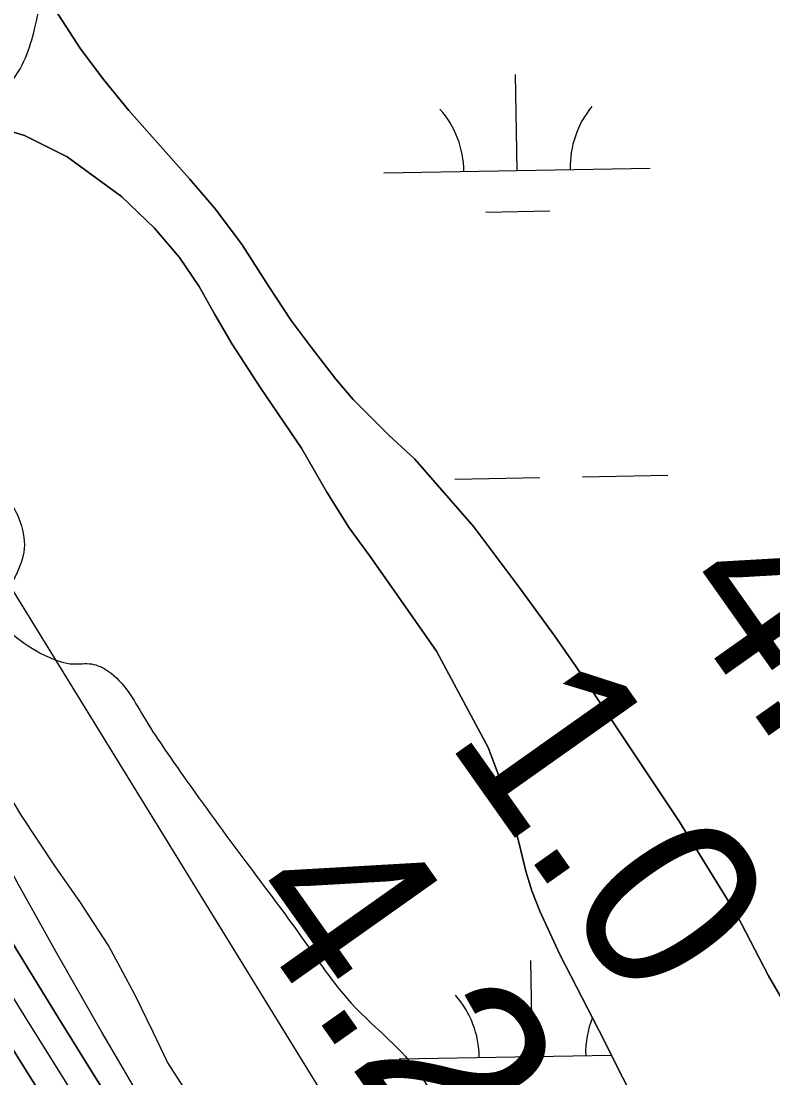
# Model space of a CAD drawing. Extents: x 3892998 to 3931244, y 278583 to 304547.
# Drawn here: x 3909995.2 to 3910277.5, y 295177.3 to 295574 of the extents above; entities that cross this region are included whole.
import ezdxf

# ---------------------------------------------------------------- set-up
doc = ezdxf.new("R2010")
doc.units = 0
for name, color, linetype in [('V-RIVR-EDGE', 7, 'Continuous'), ('V-RIVR-RANG', 7, 'Continuous'), ('V-TOPO-DPTH', 7, 'Continuous'), ('V-TOPO-MINR', 7, 'Continuous'), ('V-TOPO-SHOR', 7, 'Continuous'), ('V-TOPO-WATR', 7, 'Continuous'), ('V-WETL-SWMP', 7, 'Continuous')]:
    doc.layers.add(name, color=color, linetype=linetype)

msp = doc.modelspace()

# ---------------------------------------------------------------- linework, layer by layer
at = {"layer": 'V-RIVR-EDGE'}
msp.add_spline([(3909783.09, 295866.63), (3909800.66, 295843.98), (3909812.93, 295827.98), (3909826.51, 295806.34), (3909841.42, 295785.35), (3909858.31, 295759.37), (3909870.24, 295740.05), (3909885.82, 295720.73), (3909893.46, 295717.72), (3909900.11, 295717.7), (3909908.43, 295721.34), (3909917.08, 295722.31), (3909926.72, 295720.63), (3909934.68, 295712.63), (3909944.61, 295694.31), (3909956.87, 295675.33), (3909970.78, 295655.01), (3909981.06, 295641.35), (3909987.34, 295626.37), (3909992.62, 295609.73), (3909998.9, 295595.41), (3910003.21, 295587.42), (3910002.19, 295579.78), (3909995.48, 295557.51), (3909984.14, 295542.25), (3909975.8, 295533.62), (3909959.5, 295528.67), (3909954.17, 295524.69), (3909952.49, 295520.38), (3909952.82, 295516.72), (3909956.8, 295513.05), (3909961.1, 295505.72), (3909960.75, 295495.75), (3909955.73, 295483.79), (3909949.06, 295475.82), (3909943.39, 295469.19), (3909939.71, 295462.21), (3909939.37, 295457.23), (3909939.35, 295450.24), (3909940.68, 295448.58), (3909945.99, 295445.9), (3909952.31, 295444.56), (3909957.61, 295438.56), (3909959.92, 295429.24), (3909962.22, 295419.26), (3909968.52, 295411.93), (3909977.16, 295409.25), (3909984.46, 295402.91), (3909993.74, 295388.59), (3909996.37, 295377.28), (3909993.68, 295366.98), (3909987.67, 295356.02), (3909986.67, 295353.36), (3909987.32, 295349.37), (3909993.29, 295342.7), (3910005.91, 295335.02), (3910014.55, 295332.67), (3910021.53, 295332.66), (3910027.84, 295329.98), (3910041.1, 295312.99), (3910056.01, 295290.67), (3910079.54, 295258.36), (3910099.09, 295232.04), (3910120.64, 295203.72), (3910140.54, 295184.05), (3910162.73, 295147.42), (3910185.26, 295114.77), (3910212.11, 295076.8), (3910225.37, 295062.8), (3910233, 295056.46), (3910237, 295056.78), (3910260.95, 295062.04), (3910322.87, 295089.16), (3910330.2, 295092.8), (3910331.86, 295093.13), (3910334.85, 295093.12), (3910344.48, 295087.44), (3910346.81, 295087.44), (3910348.48, 295089.1), (3910343.86, 295106.4), (3910343.88, 295113.38), (3910346.55, 295119.03), (3910349.22, 295121.35), (3910352.88, 295122.01), (3910354.87, 295121.67), (3910356.2, 295119.34), (3910359.17, 295110.68), (3910367.46, 295103.02), (3910381.41, 295093.67), (3910395.35, 295085.32), (3910404.65, 295078.32), (3910418.59, 295068.31), (3910432.22, 295065.61), (3910442.83, 295055.61), (3910459.44, 295049.25), (3910467.08, 295042.91), (3910469.05, 295035.92), (3910475.65, 295012.63), (3910478.94, 294999.99), (3910484.25, 294994.65), (3910493.53, 294981.99), (3910494.17, 294971.02), (3910493.48, 294962.71), (3910485.48, 294955.08), (3910479.8, 294945.45), (3910478.46, 294939.47), (3910478.45, 294934.15), (3910482.44, 294934.14), (3910487.42, 294932.79), (3910491.4, 294928.79), (3910494.05, 294924.13), (3910493.03, 294916.82), (3910496.36, 294916.14), (3910502.68, 294915.8), (3910510.66, 294918.77), (3910515.32, 294919.09), (3910521.63, 294914.75), (3910528.25, 294904.76), (3910533.84, 294879.14), (3910536.15, 294868.83), (3910539.77, 294853.85), (3910546.37, 294836.21), (3910553.65, 294821.56), (3910561.94, 294811.23), (3910569.22, 294797.25), (3910578.5, 294783.92), (3910593.43, 294768.59), (3910609.36, 294755.92), (3910620.64, 294746.58), (3910629.59, 294736.58), (3910633.22, 294723.27), (3910633.51, 294704.98), (3910640.45, 294687.67), (3910655.34, 294658.37), (3910658.96, 294645.06), (3910658.58, 294624.44), (3910656.89, 294614.47), (3910650.55, 294604.18), (3910648.87, 294596.53), (3910653.17, 294587.88), (3910655.47, 294576.23), (3910652.12, 294567.93), (3910652.11, 294561.61), (3910655.74, 294551.96), (3910653.36, 294529.35), (3910654.64, 294512.05), (3910656.92, 294490.77), (3910662.86, 294473.46), (3910678.76, 294446.15), (3910695.33, 294425.16), (3910704.29, 294415.83), (3910727.49, 294385.84), (3910746.72, 294363.52), (3910775.56, 294325.54), (3910789.15, 294306.88), (3910800.09, 294294.55), (3910807.37, 294280.9), (3910822.95, 294258.91), (3910842.83, 294232.92), (3910870.69, 294199.93), (3910889.91, 294176.28), (3910900.18, 294159.96), (3910907.48, 294152.29), (3910954.23, 294096.31), (3910972.8, 294076.98), (3910990.73, 294066.96), (3910998.38, 294065.94), (3911008.03, 294068.24), (3911013.02, 294070.23), (3911023.33, 294070.87), (3911029.98, 294071.51), (3911038.98, 294076.48), (3911042.63, 294076.8), (3911044.95, 294073.47), (3911037.59, 294053.54), (3911030.9, 294037.26), (3911029.21, 294027.95), (3911029.86, 294022.3), (3911033.49, 294009.32), (3911043.41, 293989.01), (3911049.71, 293980.68), (3911065.96, 293963.68), (3911085.84, 293933.04), (3911095.77, 293913.73), (3911115.01, 293894.06), (3911136.58, 293876.05), (3911169.13, 293860.68), (3911193.06, 293855.3), (3911217.66, 293853.9), (3911241.28, 293856.51), (3911264.57, 293860.77), (3911275.54, 293860.41), (3911285.5, 293855.73), (3911306.41, 293839.05), (3911330.64, 293821.37), (3911338.6, 293813.04), (3911343.57, 293806.04), (3911345.55, 293797.39), (3911348.15, 293772.44), (3911349.43, 293752.49), (3911353.06, 293742.84), (3911359.35, 293730.18), (3911360, 293725.86), (3911358.28, 293702.92), (3911357.93, 293694.94), (3911358.9, 293682.63), (3911359.2, 293669.33), (3911359.16, 293655.7), (3911363.77, 293633.74), (3911372.03, 293613.43), (3911386.6, 293588.79), (3911397.21, 293575.79), (3911412.13, 293557.8), (3911430.05, 293545.45), (3911442.34, 293538.44), (3911446.32, 293532.44), (3911447.28, 293520.14), (3911450.58, 293509.49), (3911455.55, 293500.83), (3911461.85, 293492.5), (3911478.78, 293482.15), (3911498.68, 293462.48), (3911520.89, 293434.49), (3911530.83, 293418.51), (3911540.11, 293404.18), (3911553.37, 293389.19), (3911571.62, 293371.52)], degree=3, dxfattribs=at)
at = {"layer": 'V-TOPO-DPTH'}
for points in [[(3910382.62, 294582.95), (3910339.68, 294647.84), (3910296.95, 294712.86), (3910254.51, 294778.08), (3910212.27, 294843.43), (3910059.25, 295081.38), (3910048.91, 295097.51), (3910038.62, 295113.67), (3910028.39, 295129.87), (3910018.19, 295146.1), (3909970.91, 295221.66), (3909937.2, 295275.73), (3909903.6, 295329.88), (3909870.18, 295384.15), (3909836.88, 295438.48), (3909684.73, 295687.66)], [(3909684.73, 295687.66), (3909836.88, 295438.48), (3909870.18, 295384.15), (3909903.6, 295329.88), (3909937.2, 295275.73), (3909970.91, 295221.66), (3910018.19, 295146.1), (3910028.39, 295129.87), (3910038.62, 295113.67), (3910048.91, 295097.51), (3910059.25, 295081.38), (3910212.27, 294843.43), (3910254.51, 294778.08), (3910296.95, 294712.86), (3910339.68, 294647.84), (3910382.62, 294582.95)], [(3909793.73, 295567.9), (3909815.25, 295529.39), (3909837.16, 295491.1), (3909859.32, 295452.95), (3909963.88, 295275.03), (3909978.78, 295249.91), (3909993.81, 295224.88), (3910009.06, 295199.97), (3910024.44, 295175.14), (3910046.07, 295140.55), (3910050.75, 295133.09), (3910055.45, 295125.65), (3910060.19, 295118.23), (3910064.95, 295110.82), (3910365.33, 294645.15), (3910384.96, 294614.9)]]:
    msp.add_lwpolyline(points, dxfattribs=at)
at = {"layer": 'V-TOPO-MINR'}
for points in [[(3910442.23, 294545.67), (3910067.74, 295125.36), (3910065.75, 295128.46), (3910063.77, 295131.57), (3910061.8, 295134.68), (3910059.84, 295137.79), (3910050.73, 295152.34), (3910044.29, 295162.77), (3910037.92, 295173.25), (3910031.68, 295183.81), (3910025.52, 295194.41), (3910008.15, 295224.73), (3909993.65, 295250.68), (3909979.53, 295276.83), (3909718.65, 295750.9)], [(3910382.14, 294601.32), (3910350.78, 294648.86), (3910319.66, 294696.57), (3910288.7, 294744.37), (3910062.11, 295096.16), (3910054.58, 295107.91), (3910047.07, 295119.69), (3910039.62, 295131.49), (3910032.19, 295143.32), (3909997.93, 295198.14), (3909973.48, 295237.44), (3909949.17, 295276.83), (3909925.03, 295316.32), (3909901.03, 295355.9), (3909669.92, 295738.83)], [(3910382.62, 294582.95), (3910339.68, 294647.84), (3910296.95, 294712.86), (3910254.51, 294778.08), (3910212.27, 294843.43), (3910059.25, 295081.38), (3910048.91, 295097.51), (3910038.62, 295113.67), (3910028.39, 295129.87), (3910018.19, 295146.1), (3909970.91, 295221.66), (3909937.2, 295275.73), (3909903.6, 295329.88), (3909870.18, 295384.15), (3909836.88, 295438.48), (3909684.73, 295687.66)], [(3910384.96, 294614.9), (3910365.33, 294645.15), (3910064.95, 295110.82), (3910060.19, 295118.23), (3910055.45, 295125.65), (3910050.75, 295133.09), (3910046.07, 295140.55), (3910024.44, 295175.14), (3910009.06, 295199.97), (3909993.81, 295224.88), (3909978.78, 295249.91), (3909963.88, 295275.03), (3909859.32, 295452.95), (3909837.16, 295491.1), (3909815.25, 295529.39), (3909793.73, 295567.9)]]:
    msp.add_lwpolyline(points, dxfattribs=at)
at = {"layer": 'V-TOPO-SHOR'}
for points in [[(3909996.52, 295595.95), (3910017.52, 295563.55), (3910026.17, 295551.97), (3910035.61, 295540.4), (3910058.34, 295514.81), (3910068.17, 295503.33), (3910078.21, 295489.99), (3910088.16, 295474.38), (3910096.52, 295461.61), (3910104.08, 295451.61), (3910113.32, 295439.54), (3910119.87, 295431.99), (3910133.16, 295418.66), (3910142.98, 295409.56), (3910165.22, 295384.16), (3910182.12, 295361.59), (3910195.64, 295343.14), (3910203.59, 295331.56), (3910242.4, 295273.34), (3910264, 295238.48), (3910275.88, 295215.59), (3910285.74, 295198.59)], [(3910230.04, 295159.68), (3910212.18, 295195.16), (3910197.51, 295223.56), (3910190.02, 295239.87), (3910186.92, 295247.45), (3910184.7, 295254.83), (3910181.97, 295266.24), (3910178.95, 295277.46), (3910175.33, 295288.68), (3910170.62, 295301.27), (3910151.17, 295337.42), (3910136.05, 295359.12), (3910126.21, 295373.05), (3910118.35, 295383.75), (3910109.99, 295397.1), (3910100.42, 295413.61), (3910085.1, 295436.28), (3910074.45, 295452.68), (3910067.88, 295463.88), (3910062, 295474.39), (3910054.64, 295485.29), (3910045.3, 295496.27), (3910032.91, 295508.12), (3910012.41, 295523.08), (3909996.39, 295531.06), (3909988.09, 295533.57)]]:
    msp.add_lwpolyline(points, dxfattribs=at)
at = {"layer": 'V-TOPO-WATR'}
msp.add_lwpolyline([(3910499.29, 294616.25), (3910465.03, 294662.49), (3910431.07, 294708.95), (3910397.57, 294755.74), (3910364.36, 294802.74), (3910139.29, 295124.66), (3910125.41, 295145.07), (3910111.89, 295165.72), (3909756.06, 295743.62)], dxfattribs=at)
at = {"layer": 'V-WETL-SWMP'}
for p, q in [((3910181.41, 295517.94), (3910180.79, 295553.93)), ((3910131.42, 295517.07), (3910231.41, 295518.8)), ((3910169.68, 295502.3), (3910193.68, 295502.72)), ((3910206, 295402.91), (3910238, 295403.47)), ((3910158.01, 295402.08), (3910190, 295402.64)), ((3910187.2, 295185.32), (3910186.57, 295221.31)), ((3910137.2, 295184.45), (3910216.88, 295185.83))]:
    msp.add_line(p, q, dxfattribs=at)
for points in [[(3910285.74, 295198.59), (3910275.88, 295215.59), (3910264, 295238.48), (3910242.4, 295273.34), (3910203.59, 295331.56), (3910195.64, 295343.14), (3910182.11, 295361.59), (3910165.22, 295384.16), (3910142.98, 295409.56), (3910133.16, 295418.66), (3910119.87, 295431.99), (3910113.32, 295439.54), (3910104.08, 295451.6), (3910096.52, 295461.61), (3910088.16, 295474.38), (3910078.21, 295489.99), (3910068.17, 295503.33), (3910058.34, 295514.81), (3910035.61, 295540.4), (3910026.17, 295551.97), (3910017.52, 295563.55), (3909996.52, 295595.95)], [(3909988.09, 295533.57), (3909996.39, 295531.06), (3910012.41, 295523.08), (3910032.91, 295508.12), (3910045.3, 295496.27), (3910054.64, 295485.29), (3910062, 295474.39), (3910067.88, 295463.88), (3910074.45, 295452.68), (3910085.1, 295436.28), (3910100.42, 295413.61), (3910109.99, 295397.1), (3910118.35, 295383.75), (3910126.21, 295373.05), (3910136.05, 295359.12), (3910151.17, 295337.42), (3910170.62, 295301.27), (3910175.33, 295288.68), (3910178.94, 295277.46), (3910181.97, 295266.24), (3910184.7, 295254.83), (3910186.92, 295247.45), (3910190.02, 295239.87), (3910197.51, 295223.56), (3910212.18, 295195.16), (3910230.04, 295159.68)], [(3910058.73, 295169.77), (3910050.08, 295183.22), (3910044.79, 295194.42), (3910038.1, 295208.07), (3910027.93, 295226.93), (3910017.19, 295243.52), (3910008.04, 295256.47), (3909995.11, 295276.1), (3909973.9, 295311.54), (3909967.62, 295322.44), (3909962.44, 295332.76), (3909957.05, 295343.47), (3909946.68, 295362.23), (3909937.51, 295380.01)]]:
    msp.add_lwpolyline(points, dxfattribs=at)
for centre, start, end in [((3910236.64, 295519.37), 140.2199, 181.7635), ((3910126.17, 295517.46), 0.2199, 41.7635), ((3910131.95, 295184.84), 0.2199, 41.7635), ((3910242.42, 295186.75), 158.0746, 181.7635)]:
    msp.add_arc(centre, 35.25, start, end, dxfattribs=at)

# ---------------------------------------------------------------- texts
at = {"layer": 'V-RIVR-RANG'}
for s, p in [('4.7', (3910237.52, 295360.1)), ('1.0', (3910154.35, 295304.52)), ('4.2', (3910074.53, 295244.19))]:
    msp.add_text(s, height=67, rotation=305.2783, dxfattribs=at).set_placement(p)

doc.saveas('drawing.dxf')
